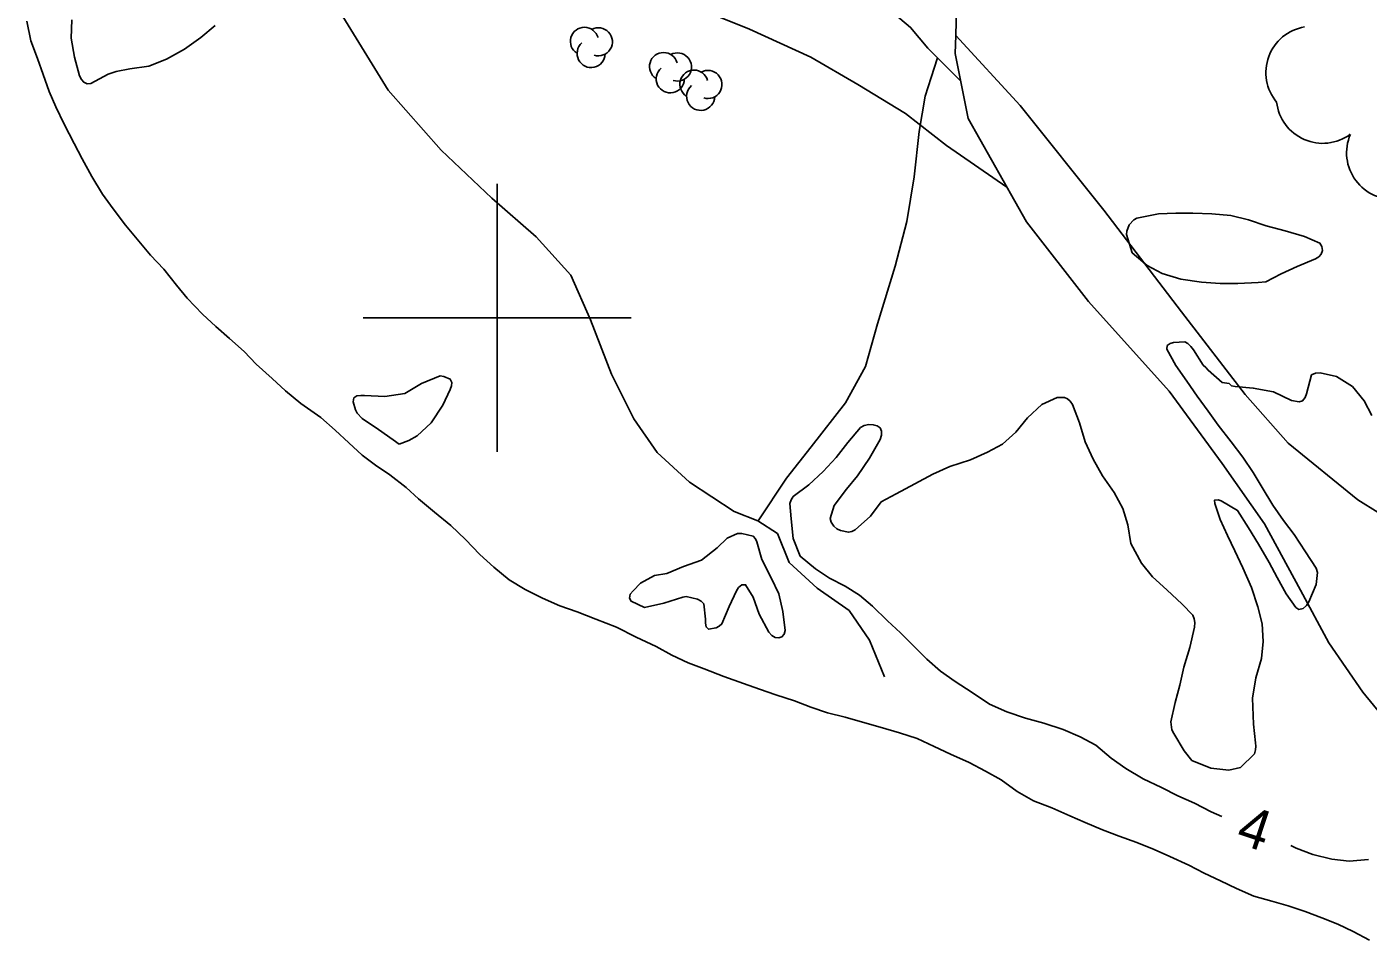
# Model space of a CAD drawing. Extents: x 219136 to 222520, y 5421589 to 5424530.
# Drawn here: x 220964.9 to 221065, y 5422153.6 to 5422221.7 of the extents above; entities that cross this region are included whole.
import ezdxf

# ---------------------------------------------------------------- set-up
doc = ezdxf.new("R2010")
doc.units = 0
for name, color, linetype in [('Level 2', 7, 'Continuous'), ('Level 22', 7, 'Continuous'), ('Level 4', 7, 'Continuous'), ('Level 44', 7, 'Continuous'), ('Level 61', 7, 'Continuous')]:
    doc.layers.add(name, color=color, linetype=linetype)

msp = doc.modelspace()

# ---------------------------------------------------------------- linework, layer by layer
at = {"layer": 'Level 2'}
for points in [[(220970.99, 5422218.2), (220969.69, 5422217.5), (220969.42, 5422217.48), (220969.17, 5422217.6), (220969, 5422217.79), (220968.86, 5422218.07), (220968.47, 5422219.47), (220968.24, 5422220.88), (220968.27, 5422222.25)], [(220978.98, 5422221.82), (220977.9, 5422220.94), (220976.69, 5422220.07), (220975.34, 5422219.31), (220974.03, 5422218.78), (220972.61, 5422218.6), (220971.59, 5422218.39), (220970.99, 5422218.2)], [(221057.35, 5422202.69), (221056.78, 5422202.64), (221055.27, 5422202.56), (221053.94, 5422202.56), (221052.55, 5422202.68), (221051.01, 5422202.9), (221049.61, 5422203.32), (221048.5, 5422203.91), (221047.38, 5422204.87), (221046.95, 5422206.22), (221046.98, 5422206.48), (221047.16, 5422206.95), (221047.51, 5422207.32), (221047.74, 5422207.45), (221049.34, 5422207.76), (221050.65, 5422207.83), (221051.9, 5422207.81), (221053.33, 5422207.77), (221054.74, 5422207.65), (221056.05, 5422207.31), (221057.38, 5422206.88), (221058.8, 5422206.49), (221060.23, 5422206.08), (221061.39, 5422205.58), (221061.54, 5422205.32), (221061.57, 5422205.03), (221061.49, 5422204.76), (221061.31, 5422204.56), (221061.06, 5422204.42), (221059.68, 5422203.85), (221058.51, 5422203.3), (221057.35, 5422202.69)], [(221056.42, 5422188.46), (221055.63, 5422189.62), (221054.76, 5422190.76), (221053.81, 5422192), (221053.04, 5422193.03), (221052.24, 5422194.17), (221051.45, 5422195.29), (221050.63, 5422196.45), (221049.97, 5422197.68), (221050, 5422197.94), (221050.21, 5422198.09), (221050.47, 5422198.16), (221051.3, 5422198.22), (221051.54, 5422198.08), (221051.76, 5422197.88), (221051.96, 5422197.62), (221052.68, 5422196.48), (221052.89, 5422196.3), (221053.05, 5422196.1), (221054.1, 5422195.19), (221054.61, 5422195.1), (221054.8, 5422194.94), (221055.06, 5422194.89), (221056.42, 5422194.77), (221057.92, 5422194.49), (221059.27, 5422193.85), (221059.83, 5422193.74), (221060.09, 5422193.82), (221060.29, 5422194.07), (221060.38, 5422194.33), (221060.77, 5422195.75), (221061.06, 5422195.87), (221061.4, 5422195.91), (221062.63, 5422195.62), (221063.82, 5422194.88), (221064.68, 5422193.82), (221065.27, 5422192.71)], [(220992.7, 5422190.57), (220992.26, 5422190.9), (220991.16, 5422191.68), (220989.94, 5422192.5), (220989.57, 5422192.9), (220989.45, 5422193.13), (220989.26, 5422193.74), (220989.32, 5422194.03), (220989.53, 5422194.18), (220989.83, 5422194.22), (220990.12, 5422194.21), (220991.63, 5422194.14), (220993.13, 5422194.37), (220994.36, 5422195.1), (220995.76, 5422195.67), (220996.02, 5422195.63), (220996.51, 5422195.44), (220996.62, 5422195.19), (220996.59, 5422194.93), (220996.5, 5422194.67), (220995.95, 5422193.49), (220995.09, 5422192.18), (220994.03, 5422191.19), (220993.42, 5422190.86), (220992.7, 5422190.57)], [(221036.75, 5422171.17), (221035.45, 5422172.05), (221034.17, 5422172.86), (221033.09, 5422173.64), (221032.06, 5422174.53), (221031.12, 5422175.48), (221030.11, 5422176.51), (221029.14, 5422177.4), (221028.02, 5422178.49), (221027.03, 5422179.3), (221025.97, 5422179.98), (221024.81, 5422180.57), (221023.77, 5422181.27), (221022.62, 5422182.21), (221022.09, 5422183.55), (221021.95, 5422185.01), (221021.85, 5422186.15), (221021.95, 5422186.43), (221022.1, 5422186.67), (221023.25, 5422187.54), (221024.34, 5422188.53), (221025.31, 5422189.58), (221026.18, 5422190.7), (221027.12, 5422191.83), (221027.38, 5422191.96), (221027.74, 5422192.04), (221028.06, 5422192.03), (221028.36, 5422191.95), (221028.57, 5422191.79), (221028.67, 5422191.54), (221028.67, 5422191.24), (221028.59, 5422190.92), (221027.78, 5422189.54), (221026.89, 5422188.21), (221026.07, 5422187.23), (221025.16, 5422186.01), (221024.85, 5422185.03), (221024.92, 5422184.75), (221025.12, 5422184.46), (221025.35, 5422184.27), (221025.62, 5422184.13), (221026.23, 5422184.01), (221026.47, 5422184.07), (221026.71, 5422184.19), (221027.86, 5422185.2), (221028.66, 5422186.27), (221029.78, 5422186.88), (221031.18, 5422187.63), (221032.51, 5422188.33), (221033.77, 5422188.92), (221035.31, 5422189.42), (221036.59, 5422189.98), (221037.7, 5422190.59), (221038.7, 5422191.48), (221039.58, 5422192.54), (221040.64, 5422193.55), (221041.79, 5422194.06), (221042.33, 5422194.06), (221042.57, 5422193.96), (221042.76, 5422193.78), (221042.92, 5422193.54), (221043.46, 5422192.17), (221043.87, 5422190.75), (221044.48, 5422189.46), (221045.17, 5422188.21)], [(221045.17, 5422188.21), (221046.03, 5422186.96), (221046.69, 5422185.78), (221047.05, 5422184.55), (221047.29, 5422183.17), (221048.09, 5422181.71), (221048.91, 5422180.69), (221049.97, 5422179.71), (221051.1, 5422178.64), (221051.9, 5422177.81), (221052.01, 5422177.55), (221052.05, 5422177.26), (221052.04, 5422176.93), (221051.69, 5422175.4), (221051.23, 5422173.93), (221050.95, 5422172.6), (221050.58, 5422171.31), (221050.26, 5422169.86), (221050.35, 5422169.26), (221050.5, 5422168.99), (221051.25, 5422167.68), (221051.84, 5422166.98), (221053.25, 5422166.4), (221054.59, 5422166.24), (221055.47, 5422166.45), (221056.5, 5422167.47), (221056.59, 5422167.76), (221056.62, 5422168.03), (221056.59, 5422168.3), (221056.43, 5422169.67), (221056.35, 5422171.63), (221056.61, 5422173.13), (221057.04, 5422174.59), (221057.16, 5422175.86), (221057.09, 5422177.17), (221056.76, 5422178.43), (221056.28, 5422179.88), (221055.65, 5422181.35), (221055.05, 5422182.61), (221054.49, 5422183.77), (221053.94, 5422184.95), (221053.55, 5422186.14), (221053.52, 5422186.39), (221053.79, 5422186.43), (221054.03, 5422186.34), (221055.25, 5422185.64), (221056.06, 5422184.33), (221056.8, 5422183.12), (221057.6, 5422181.75), (221058.2, 5422180.64), (221058.87, 5422179.42), (221059.59, 5422178.39), (221059.82, 5422178.25), (221060.14, 5422178.32), (221060.38, 5422178.55), (221060.55, 5422178.82), (221061.1, 5422180.1), (221061.21, 5422181), (221061.1, 5422181.32), (221060.32, 5422182.55), (221059.47, 5422183.83), (221058.68, 5422184.89), (221057.87, 5422186.03), (221057.08, 5422187.34), (221056.42, 5422188.46)], [(221012.67, 5422180.93), (221013.92, 5422181.45), (221015.26, 5422181.92), (221016.41, 5422182.83), (221017.18, 5422183.57), (221017.94, 5422183.9), (221018.26, 5422183.92), (221019.11, 5422183.71), (221019.28, 5422183.52), (221019.38, 5422183.28), (221019.75, 5422181.96), (221020.45, 5422180.61), (221021.03, 5422179.42), (221021.33, 5422178.09), (221021.5, 5422176.67), (221021.42, 5422176.39), (221021.25, 5422176.21), (221021.01, 5422176.12), (221020.75, 5422176.16), (221020.51, 5422176.31), (221020.27, 5422176.54), (221019.55, 5422177.89), (221019.1, 5422179.15), (221018.54, 5422180.09), (221018.25, 5422180.07), (221018.02, 5422179.87), (221017.86, 5422179.63), (221017.32, 5422178.46), (221016.77, 5422177.16), (221016.58, 5422177), (221016.35, 5422176.88), (221015.77, 5422176.76), (221015.59, 5422176.94), (221015.54, 5422177.23), (221015.54, 5422177.52), (221015.42, 5422178.66), (221015.22, 5422178.86), (221014.95, 5422179), (221014.11, 5422179.2), (221013.85, 5422179.16), (221012.45, 5422178.72), (221011.01, 5422178.39), (221010, 5422178.85), (221009.89, 5422179.09), (221009.94, 5422179.39), (221010.15, 5422179.64), (221010.7, 5422180.2), (221011.75, 5422180.78), (221012.67, 5422180.93)], [(221054.08, 5422162.79), (221053.27, 5422163.15), (221052.02, 5422163.78), (221050.79, 5422164.33), (221049.56, 5422164.95), (221048.2, 5422165.6), (221046.9, 5422166.37), (221045.82, 5422167.15), (221044.67, 5422168.12), (221043.5, 5422168.73), (221042.23, 5422169.29), (221040.79, 5422169.75), (221039.43, 5422170.13), (221038.02, 5422170.6), (221036.75, 5422171.17)], [(221065.02, 5422159.59), (221063.56, 5422159.46), (221062.29, 5422159.6), (221060.85, 5422159.95), (221059.62, 5422160.43), (221059.23, 5422160.62)]]:
    msp.add_lwpolyline(points, dxfattribs=at)
at = {"layer": 'Level 22'}
for points in [[(220997.13, 5422251.16), (220990.76, 5422247.63), (220986.4, 5422245.56), (220983.42, 5422243.88), (220981.81, 5422242.03), (220981.81, 5422239.89), (220983.32, 5422237.92), (220985.39, 5422235.9), (220989.58, 5422233.82), (220996.59, 5422231.79), (221004.1, 5422230.65), (221009.99, 5422228.57), (221013.97, 5422227.59), (221017.25, 5422227.33), (221020.86, 5422226.44), (221024.22, 5422225.53), (221026.86, 5422224.36), (221029.25, 5422223.02), (221030.85, 5422221.68), (221032.13, 5422220.13), (221034.59, 5422217.68)], [(220981.85, 5422234.54), (220981.85, 5422234.54), (220983.59, 5422232.09), (220984.35, 5422230.68), (220985.63, 5422227.67), (220987.71, 5422223.81), (220991.88, 5422216.99), (220995.84, 5422212.51), (220999.6, 5422208.95), (221002.93, 5422206.06), (221005.5, 5422203.19), (221006.96, 5422199.85), (221008.55, 5422195.81), (221010.21, 5422192.48), (221011.94, 5422189.95), (221014.37, 5422187.75), (221017.7, 5422185.55), (221019.46, 5422184.86), (221020.92, 5422183.91), (221021.8, 5422181.75), (221023.88, 5422179.82), (221026.28, 5422178.16), (221027.78, 5422175.96), (221028.91, 5422173.22)], [(221054.09, 5422189.14), (221050.15, 5422194.54), (221044.13, 5422201.23), (221039.5, 5422207.17), (221035.15, 5422214.89), (221034.18, 5422219.73), (221034.22, 5422221.09), (221034.33, 5422225.23), (221035, 5422228.23), (221036.05, 5422233.28)], [(221038.05, 5422209.74), (221038.04, 5422209.75), (221033.54, 5422212.86), (221030.47, 5422215.26), (221026.91, 5422217.42), (221023.42, 5422219.47), (221018.83, 5422221.55), (221014.68, 5422223.22), (221010.76, 5422224.63), (221007.75, 5422225.68), (221004.85, 5422226.58), (221002.99, 5422227.68), (221002.29, 5422228.95), (221001.26, 5422231.08)], [(221034.22, 5422221.09), (221039.02, 5422215.86), (221045.26, 5422208.05), (221051.07, 5422200.46), (221055.8, 5422194.29)], [(221019.47, 5422184.85), (221021.59, 5422188.04), (221023.43, 5422190.38), (221025.99, 5422193.66), (221027.49, 5422196.37), (221028.38, 5422199.55), (221029.71, 5422203.86), (221030.56, 5422207.2), (221031.11, 5422210.53), (221031.5, 5422213.92), (221031.95, 5422216.56), (221032.39, 5422217.95), (221032.86, 5422219.4), (221032.86, 5422219.4)], [(221097.52, 5422163.45), (221092.41, 5422165.48), (221087.9, 5422168.87), (221083.39, 5422172.24), (221076.73, 5422177.98), (221070.29, 5422182.64), (221064.22, 5422186.43), (221059.03, 5422190.66), (221055.8, 5422194.29)], [(221054.09, 5422189.14), (221057.26, 5422184.63), (221059.93, 5422179.69), (221062.05, 5422175.75), (221064.58, 5422172.06), (221066.52, 5422169.71), (221068.01, 5422167.85), (221069.41, 5422166.64), (221071.81, 5422165.39)]]:
    msp.add_lwpolyline(points, dxfattribs=at)
at = {"layer": 'Level 4'}
for points in [[(221000.9, 5422180.45), (220999.75, 5422181.4), (220998.71, 5422182.34), (220997.65, 5422183.46), (220996.55, 5422184.51), (220995.33, 5422185.5), (220994.14, 5422186.5), (220993.21, 5422187.35), (220992.01, 5422188.3), (220990.92, 5422189), (220989.93, 5422189.77), (220988.95, 5422190.67), (220987.92, 5422191.62), (220986.85, 5422192.56), (220985.36, 5422193.62), (220984.22, 5422194.57), (220983.23, 5422195.48), (220982.04, 5422196.56), (220981.13, 5422197.5), (220980.05, 5422198.47), (220979.02, 5422199.36), (220978.02, 5422200.29), (220976.88, 5422201.48), (220976.08, 5422202.45), (220975.13, 5422203.63), (220974.15, 5422204.69), (220973.15, 5422205.87), (220972.28, 5422206.93), (220971.35, 5422208.15), (220970.56, 5422209.23), (220969.77, 5422210.55), (220969.06, 5422211.87), (220968.44, 5422213.03), (220967.7, 5422214.47), (220967.09, 5422215.75), (220966.58, 5422216.9), (220966.13, 5422218.16), (220965.71, 5422219.37), (220965.23, 5422220.69), (220964.92, 5422222.14)], [(221065.08, 5422153.56), (221063.86, 5422154.21), (221062.73, 5422154.76), (221061.54, 5422155.23), (221060.3, 5422155.7), (221059.02, 5422156.13), (221057.81, 5422156.47), (221056.46, 5422156.85), (221055.16, 5422157.41), (221053.97, 5422157.99), (221052.75, 5422158.57), (221051.61, 5422159.17), (221050.18, 5422159.81), (221049.03, 5422160.32), (221047.74, 5422160.85), (221046.4, 5422161.32), (221045.17, 5422161.8), (221043.88, 5422162.34), (221042.72, 5422162.83), (221041.38, 5422163.43), (221040.02, 5422163.95), (221038.8, 5422164.66), (221037.6, 5422165.52), (221036.45, 5422166.17), (221035.23, 5422166.83), (221033.83, 5422167.44), (221032.61, 5422168.02), (221031.34, 5422168.62), (221030.03, 5422169.03), (221028.59, 5422169.46), (221027.26, 5422169.84), (221025.97, 5422170.2), (221024.65, 5422170.53), (221023.4, 5422170.95), (221022.2, 5422171.43), (221020.79, 5422171.86), (221019.57, 5422172.29), (221018.39, 5422172.71), (221016.91, 5422173.23), (221015.46, 5422173.81), (221014.26, 5422174.25), (221013.05, 5422174.83), (221011.88, 5422175.49), (221010.38, 5422176.17), (221008.9, 5422176.92), (221007.36, 5422177.52), (221005.98, 5422178.07), (221004.69, 5422178.52), (221003.39, 5422179.09), (221002.11, 5422179.72), (221000.9, 5422180.45)]]:
    msp.add_lwpolyline(points, dxfattribs=at)
at = {"layer": 'Level 44'}
for centre, radius, start, end in [((221006.52, 5422220.64), 1.05, 15.4747, 238.159), ((221007.56, 5422220.61), 1.05, 252.6532, 118.3418), ((221060.82, 5422218.31), 3.46, 99.7778, 219.7778), ((221007.02, 5422219.73), 1.05, 130.807, 358.2641), ((221012.42, 5422218.76), 1.05, 15.4747, 238.159), ((221013.46, 5422218.73), 1.05, 252.6532, 118.3418), ((221012.92, 5422217.85), 1.05, 130.807, 358.2641), ((221014.69, 5422217.45), 1.05, 15.4747, 238.159), ((221015.73, 5422217.42), 1.05, 252.6532, 118.3418), ((221015.19, 5422216.54), 1.05, 130.807, 358.2641), ((221061.6, 5422216.49), 3.46, 186.4496, 306.4496), ((221066.84, 5422212.32), 3.46, 156.5962, 276.5962)]:
    msp.add_arc(centre, radius, start, end, dxfattribs=at)
at = {"layer": 'Level 61'}
for points in [[(221000, 5422210), (221000, 5422200), (221000, 5422190)], [(220990, 5422200), (221000, 5422200), (221010, 5422200)]]:
    msp.add_lwpolyline(points, dxfattribs=at)

# ---------------------------------------------------------------- texts
at = {"layer": 'Level 2'}
msp.add_text('4', height=3, rotation=341.7982, dxfattribs=at).set_placement((221055.01, 5422160.85))

doc.saveas('drawing.dxf')
